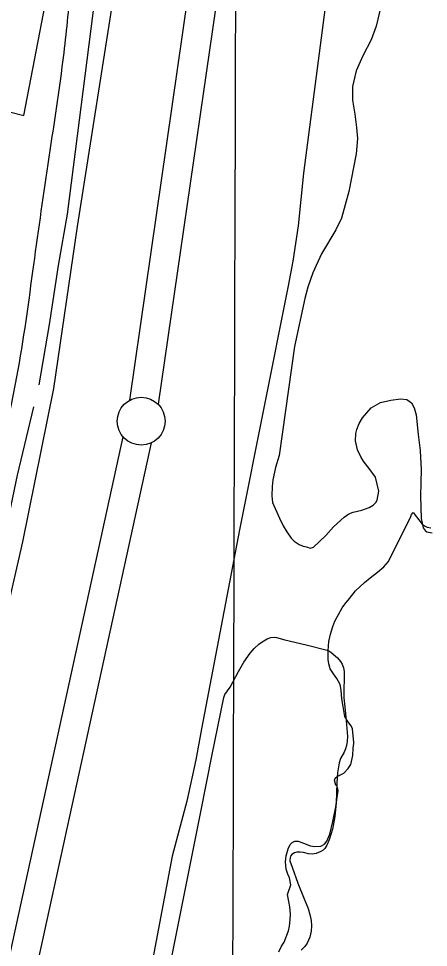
# Model space of a CAD drawing. Extents: x 3161564 to 3199464, y 849354 to 874788.
# Drawn here: x 3176044 to 3176471, y 870482 to 871452 of the extents above; entities that cross this region are included whole.
import ezdxf

# ---------------------------------------------------------------- set-up
doc = ezdxf.new("R2010")
doc.units = 0
for name, color, linetype in [('V-GRID-MAJR', 7, 'Continuous'), ('V-LEVE-TOET', 7, 'Continuous'), ('V-ROAD-CNTR', 7, 'Continuous'), ('V-SITE-VEGE', 7, 'Continuous'), ('V-SURV-LINE', 7, 'Continuous'), ('V-TOPO-SHOR', 7, 'Continuous')]:
    doc.layers.add(name, color=color, linetype=linetype)

msp = doc.modelspace()

# ---------------------------------------------------------------- linework, layer by layer
at = {"layer": 'V-GRID-MAJR'}
msp.add_spline([(3176222.14, 854791.12), (3176239.77, 860850.55), (3176257.4, 866913.07), (3176275.04, 872975.63), (3176275.05, 872978.67)], degree=3, dxfattribs=at)
at = {"layer": 'V-LEVE-TOET'}
for points in [[(3175669.74, 869514.51), (3175708.2, 869561.86), (3175732.37, 869595.77), (3175748.33, 869623.04), (3175762.06, 869648.88), (3175775.26, 869685.57), (3175784.89, 869728.04), (3175832.2, 869934.29), (3175892.9, 870206.66), (3175926.27, 870366.31), (3175967.07, 870549.35), (3176018.86, 870778.5), (3176047.93, 870905.33), (3176080.45, 871065.53), (3176105.08, 871234.71), (3176159.34, 871580.12), (3176184.86, 871793.43), (3176216.77, 872030.74), (3176255.03, 872301.24), (3176314.08, 872686.62), (3176349.68, 872849.05), (3176380.96, 872978.37)], [(3176478.15, 872339.54), (3176468.91, 872287.34), (3176458.99, 872221.04), (3176408.31, 871944.31), (3176379.42, 871710.89), (3176378.69, 871680.03), (3176378.14, 871643.72), (3176375.21, 871570.59), (3176373.53, 871541.28), (3176341.09, 871290.33), (3176335.28, 871235.12), (3176329.97, 871198.35), (3176324.87, 871172.47), (3176274.34, 870917.67), (3176234.62, 870710.01), (3176228.69, 870677.58), (3176219.07, 870634.46), (3176203.73, 870577.06), (3176141.88, 870249.15), (3176018.2, 869784.68), (3175980.09, 869653.82), (3175937.51, 869556.47)]]:
    msp.add_lwpolyline(points, dxfattribs=at)
at = {"layer": 'V-ROAD-CNTR'}
msp.add_spline([(3176214.44, 872287.97), (3176116.81, 871676.86), (3176098.39, 871490.94), (3176090.67, 871415.87), (3176074.08, 871299.53), (3176058.21, 871187.52), (3176040.22, 871070.24), (3175999.55, 870899.04), (3175937.93, 870603.4), (3175884.93, 870365.76), (3175824.81, 870091.45), (3175789.97, 869942.79), (3175763.65, 869809.98), (3175731.11, 869705.44), (3175702.31, 869636.88), (3175675.03, 869598.47), (3175630.99, 869537.22), (3175579.38, 869482.41), (3175530.47, 869432.74), (3175484.14, 869377.74), (3175466.82, 869337.15), (3175448.87, 869288.95), (3175412.84, 869163.34), (3175354.17, 868894.67), (3175303.09, 868660.04), (3175288.27, 868568.95), (3175271.58, 868449.01), (3175249.11, 868331.03), (3175221.75, 868196.01), (3175175.82, 868026.92), (3175130.08, 867866.97), (3175087.93, 867676.37), (3175040.19, 867488.06), (3174985.36, 867232.29), (3174937.6, 866993.63), (3174859.65, 866658.78), (3174804.6, 866380.11), (3174764.51, 866230.53), (3174736.38, 866088.41)], degree=3, dxfattribs=at)
at = {"layer": 'V-SITE-VEGE'}
for points in [[(3176421.65, 871464.38), (3176416.79, 871443.8), (3176411.76, 871429.36), (3176403.06, 871412.63), (3176396.06, 871397.12), (3176392.12, 871380.85), (3176392.27, 871366.46), (3176394.64, 871351.89), (3176396.33, 871337.75), (3176397.37, 871326.27), (3176396.08, 871310.37), (3176388.35, 871271.13), (3176380.7, 871243.34), (3176374.74, 871231.02), (3176359.87, 871205.88), (3176350.69, 871186.22), (3176345.66, 871171.37), (3176342.22, 871159.42), (3176331.49, 871109.34), (3176315.49, 870995.39), (3176311.76, 870982.88), (3176309, 870970.09), (3176308.17, 870963.12), (3176307.98, 870953.2), (3176308.69, 870946.49), (3176315.92, 870930), (3176319.82, 870922.11), (3176323.6, 870915.61), (3176327.95, 870909.1), (3176331.1, 870905.83), (3176336.49, 870902.51), (3176340.5, 870900.76), (3176344.26, 870899.99), (3176347.87, 870898.8), (3176351.52, 870899.85), (3176364.32, 870911.9), (3176372.45, 870920.82), (3176383.41, 870931.23), (3176388.36, 870934.49), (3176392.73, 870936.36), (3176401.84, 870938.42), (3176409.58, 870941.07), (3176413.54, 870943.51), (3176416.38, 870946.25), (3176417.97, 870948.87), (3176419.68, 870958.34), (3176416.05, 870972.93), (3176409.52, 870981.86), (3176404.2, 870988.53), (3176401.21, 870993.19), (3176397.18, 871001.37), (3176395.26, 871010.76), (3176395.55, 871018.44), (3176396.6, 871022.47), (3176399.1, 871028.71), (3176402.71, 871034.93), (3176411.7, 871045.37), (3176421.45, 871050.63), (3176432.25, 871053.36), (3176442.33, 871054.71), (3176448.75, 871054.03), (3176453.57, 871050.58), (3176456.54, 871045.36), (3176458.64, 871038.05), (3176460.48, 871017.2), (3176462.67, 871000.54), (3176463.23, 870993.27), (3176463.7, 870981.1), (3176463.57, 870967), (3176463.03, 870953.04), (3176463.7, 870929.84), (3176465.75, 870920.02), (3176467.79, 870917.19), (3176469.72, 870915.9), (3176475.14, 870914.54)], [(3176233.73, 870623.36), (3176245.54, 870683.15), (3176257.88, 870742.85), (3176258.97, 870745.74), (3176264.27, 870753.6), (3176272.98, 870770.08), (3176278.86, 870779.76), (3176285.45, 870789.1), (3176289.6, 870794.06), (3176294.32, 870798.37), (3176297.83, 870800.9), (3176303.06, 870803.9), (3176306.72, 870805.27), (3176310.43, 870805.69), (3176312.86, 870805.36), (3176321.62, 870802.99), (3176343.59, 870797.78), (3176365.57, 870792.25), (3176367.56, 870791.41), (3176369.37, 870790.21), (3176376.41, 870784.03), (3176379.6, 870780.44), (3176381.39, 870777.64), (3176382.87, 870773.77), (3176383.44, 870769.76), (3176383.58, 870765.63), (3176383.55, 870761.5), (3176382.96, 870751.89), (3176383.17, 870742.53), (3176383.94, 870733.18), (3176386.01, 870714.48), (3176386.82, 870702.01), (3176386.65, 870697.34), (3176385.96, 870692.68), (3176384.86, 870689.12), (3176383.26, 870685.75), (3176379.76, 870679.15)], [(3176379.76, 870679.15), (3176378.18, 870674.53), (3176376.61, 870664.2), (3176375.8, 870653.74), (3176374.94, 870632.65), (3176373.75, 870618.68), (3176372.43, 870610.81), (3176371.07, 870605.17), (3176367.72, 870594.05), (3176365.44, 870588.71), (3176363.27, 870585.26), (3176361.4, 870583.3), (3176359.2, 870581.88), (3176354.23, 870580.07), (3176350.15, 870579.36), (3176346.1, 870579.39), (3176340.91, 870580.87), (3176337.48, 870581.34), (3176333.99, 870581.33), (3176331.69, 870580.72), (3176328.76, 870578.76), (3176327.56, 870577.25), (3176326.91, 870575.65), (3176326.84, 870572.29), (3176329.06, 870565.69), (3176335.21, 870549.02), (3176341.63, 870532.43), (3176345.84, 870522.31), (3176347.67, 870516.23), (3176348.91, 870510.01), (3176349.39, 870504.45), (3176348.97, 870498.86), (3176347.58, 870492.47), (3176344.97, 870486.44), (3176342.33, 870482.76), (3176338.51, 870479.09)], [(3176163.46, 870271.56), (3176233.73, 870623.36)]]:
    msp.add_lwpolyline(points, dxfattribs=at)
at = {"layer": 'V-SURV-LINE'}
for points in [[(3176159.58, 871053.18), (3176226.27, 871514.58)], [(3176255.96, 871510.31), (3176189.28, 871048.91)], [(3175864.42, 869697.01), (3176152.65, 871014.94)], [(3176181.95, 871008.53), (3175893.73, 869690.6)]]:
    msp.add_lwpolyline(points, dxfattribs=at)
msp.add_circle((3176171.57, 871031.26), 25, dxfattribs=at)
at = {"layer": 'V-TOPO-SHOR'}
msp.add_line((3176094.51, 871247.59), (3176144.24, 871634.63), dxfattribs=at)
for points in [[(3174800.2, 871693.11), (3175715.02, 871328.96), (3175910.42, 871385.8), (3176048.98, 871350.27), (3176084.51, 871535.02)], [(3176065.2, 871069.11), (3176075.96, 871132.14), (3176085.4, 871193.72), (3176094.51, 871247.59)], [(3176008.11, 870812.67), (3176029.11, 870911.53), (3176042.45, 870974.88), (3176059.44, 871046.43)], [(3176335.3, 870592.63), (3176343.76, 870589.67), (3176347.78, 870587.92), (3176352.65, 870587.12), (3176358.95, 870587.7), (3176362.76, 870589.59), (3176365.33, 870592.61), (3176368.41, 870600.23), (3176371.73, 870613.16), (3176374.68, 870628.75), (3176377.1, 870645.61), (3176376.07, 870650.37), (3176374.83, 870651.38), (3176373.39, 870656.43), (3176373.99, 870658.52), (3176376.12, 870660.15), (3176383.17, 870663.93), (3176387.73, 870668.73), (3176390.33, 870672.73), (3176392.32, 870682.33), (3176392.89, 870690), (3176393.54, 870694.74), (3176393.56, 870695.86), (3176392.15, 870709.99), (3176390.82, 870713.09), (3176389.17, 870714.8), (3176386.45, 870718.62), (3176384.16, 870723), (3176382.26, 870733.37), (3176381.02, 870741.36), (3176380.35, 870750.31), (3176379.35, 870756.19), (3176375.83, 870762.55), (3176372.3, 870767.5), (3176368.77, 870772.88), (3176367.32, 870777.8), (3176366.86, 870782.55), (3176366.75, 870791.36), (3176367.35, 870801.12), (3176369.18, 870808.91), (3176371.71, 870816.96), (3176373.62, 870822.37), (3176381.29, 870836.34), (3176384.02, 870840.19), (3176389.03, 870846.25), (3176395.18, 870854.09), (3176404.57, 870862.71), (3176410.39, 870867.77), (3176418.04, 870873.63), (3176424.85, 870879.23), (3176429.71, 870884.72), (3176452.82, 870931.91), (3176453.55, 870933.86), (3176455.41, 870936.05), (3176464.81, 870923.72), (3176467.29, 870921.86), (3176470.2, 870920.69), (3176473.96, 870919.78)], [(3176315.35, 870477.07), (3176317.99, 870483.16), (3176320.86, 870487.44), (3176325.28, 870499.09), (3176326.49, 870504.09), (3176327.17, 870510.64), (3176327.29, 870516.65), (3176326.87, 870524.06), (3176325.58, 870529.81), (3176324.32, 870536.96), (3176327.59, 870547.09), (3176326.33, 870554.52), (3176324.45, 870558.33), (3176322.87, 870563.53), (3176322.32, 870571.08), (3176322.86, 870577.36), (3176324.95, 870584.86), (3176327, 870589.43), (3176329.13, 870591.48), (3176331.95, 870592.83), (3176335.3, 870592.63)]]:
    msp.add_lwpolyline(points, dxfattribs=at)

doc.saveas('drawing.dxf')
